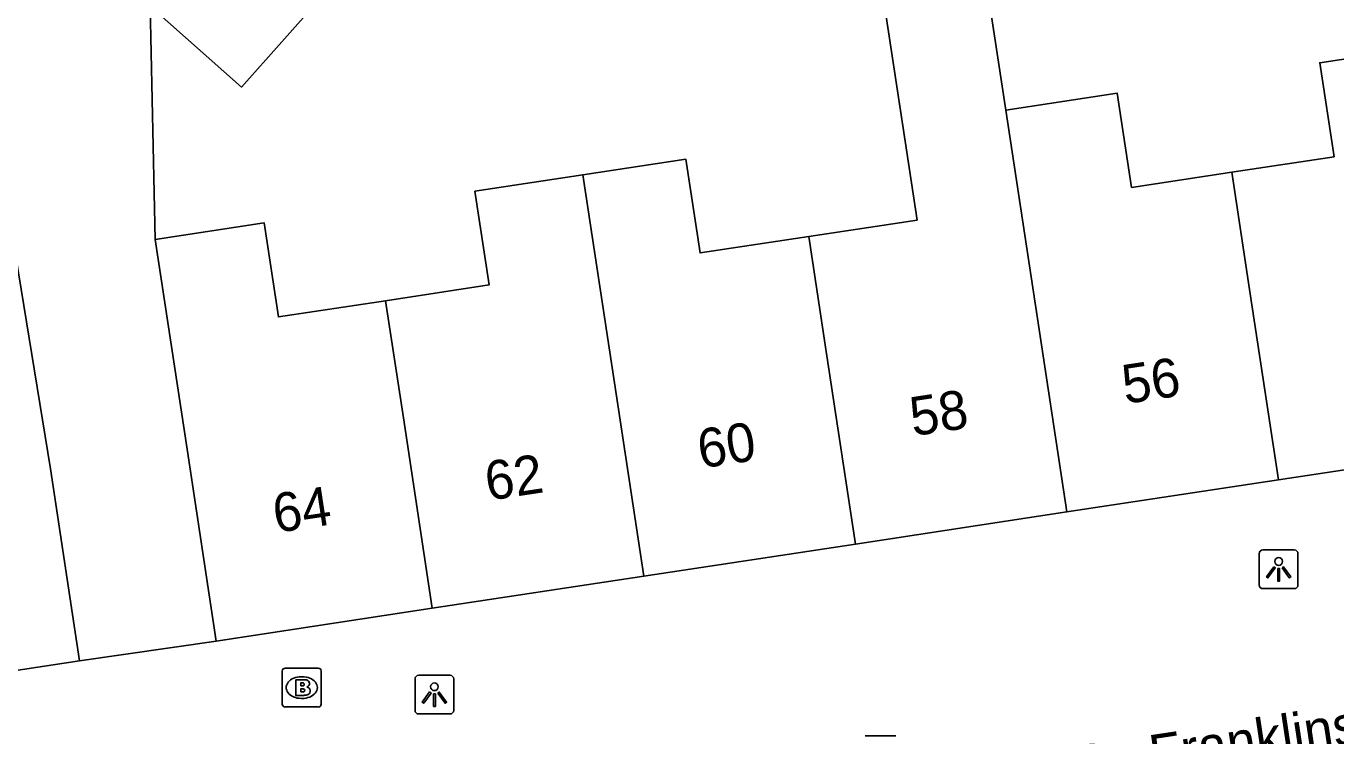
# Model space of a CAD drawing. Extents: x 159280 to 160375, y 384531 to 385872.
# Drawn here: x 159791.01 to 159824.73, y 384916.27 to 384934.54 of the extents above; entities that cross this region are included whole.
import ezdxf

# ---------------------------------------------------------------- set-up
doc = ezdxf.new("R2010")
doc.units = 0
for name, color, linetype in [('IMGEO_Brandkraan', 7, 'Continuous'), ('IMGEO_Lichtpunt', 7, 'Continuous'), ('IMGEO_Openbare_ruimte_label', 7, 'Continuous'), ('IMGEO_Pand', 7, 'Continuous'), ('IMGEO_Pand_nummerreeks', 7, 'Continuous'), ('IMGEO_Speelvoorziening', 7, 'Continuous'), ('IMGEO_Voetpad_open', 7, 'Continuous')]:
    doc.layers.add(name, color=color, linetype=linetype)

msp = doc.modelspace()

# ---------------------------------------------------------------- linework, layer by layer
at = {"layer": 'IMGEO_Brandkraan'}
for p, q in [((159797.679, 384918.016), (159798.531, 384918.016)), ((159797.604, 384917.09), (159797.604, 384917.942)), ((159798.092, 384917.796), (159798.117, 384917.796)), ((159798.605, 384917.942), (159798.605, 384917.09)), ((159798.531, 384917.016), (159797.679, 384917.016)), ((159798.115, 384917.236), (159798.09, 384917.236))]:
    msp.add_line(p, q, dxfattribs=at)
for points in [[(159797.679, 384918.016), (159798.531, 384918.016)], [(159797.604, 384917.09), (159797.604, 384917.942)], [(159797.952, 384917.716), (159797.952, 384917.316), (159798.165, 384917.316)], [(159798.183, 384917.716), (159797.952, 384917.716)], [(159798.605, 384917.942), (159798.605, 384917.09)], [(159798.131, 384917.635), (159798.077, 384917.635), (159798.077, 384917.559)], [(159798.077, 384917.559), (159798.13, 384917.559)], [(159798.139, 384917.483), (159798.077, 384917.483), (159798.077, 384917.402)], [(159798.077, 384917.402), (159798.139, 384917.402)], [(159798.531, 384917.016), (159797.679, 384917.016)]]:
    msp.add_lwpolyline(points, dxfattribs=at)
for centre, radius, start, end in [((159797.681, 384917.94), 0.0765, 91.552, 178.448), ((159797.681, 384917.94), 0.0765, 91.552, 178.448), ((159798.529, 384917.94), 0.0765, 1.552, 88.448), ((159798.529, 384917.94), 0.0765, 1.552, 88.448), ((159798.187, 384917.571), 0.145, 59.4692, 91.5367), ((159798.212, 384917.618), 0.0922, 285.5137, 58.1501), ((159798.132, 384917.597), 0.0379, 267.8285, 90.9355), ((159798.14, 384917.442), 0.0404, 269.8759, 90.5077), ((159798.171, 384917.567), 0.251, 268.6676, 293.5347), ((159798.217, 384917.426), 0.105, 301.3115, 78.989), ((159797.681, 384917.092), 0.0765, 181.552, 268.448), ((159797.681, 384917.092), 0.0765, 181.552, 268.448), ((159798.529, 384917.092), 0.0765, 271.552, 358.448), ((159798.529, 384917.092), 0.0765, 271.552, 358.448)]:
    msp.add_arc(centre, radius, start, end, dxfattribs=at)
for centre, major_axis, ratio, start_param, end_param in [((159798.091, 384917.516), (-0.387, 0.002), 0.722429, 4.712389, 7.853982), ((159798.116, 384917.516), (-0.39, 0.002), 0.717154, 1.570796, 4.712389)]:
    msp.add_ellipse(centre, major_axis=major_axis, ratio=ratio, start_param=start_param, end_param=end_param, dxfattribs=at)
at = {"layer": 'IMGEO_Lichtpunt'}
for p, q in [((159823.658, 384921.058), (159822.85, 384921.058)), ((159823.658, 384921.058), (159822.85, 384921.058)), ((159822.756, 384920.963), (159822.756, 384920.156)), ((159822.756, 384920.963), (159822.756, 384920.156)), ((159823.752, 384920.156), (159823.752, 384920.963)), ((159823.752, 384920.156), (159823.752, 384920.963)), ((159822.85, 384920.062), (159823.658, 384920.062)), ((159822.85, 384920.062), (159823.658, 384920.062)), ((159801.021, 384917.738), (159801.021, 384916.931)), ((159801.021, 384917.738), (159801.021, 384916.931)), ((159801.923, 384917.833), (159801.115, 384917.833)), ((159801.923, 384917.833), (159801.115, 384917.833)), ((159802.017, 384916.931), (159802.017, 384917.738)), ((159802.017, 384916.931), (159802.017, 384917.738)), ((159801.115, 384916.837), (159801.923, 384916.837)), ((159801.115, 384916.837), (159801.923, 384916.837))]:
    msp.add_line(p, q, dxfattribs=at)
for points in [[(159823.13, 384920.627), (159823.169, 384920.599), (159822.981, 384920.337), (159822.943, 384920.364), (159823.13, 384920.627)], [(159823.232, 384920.579), (159823.279, 384920.579), (159823.279, 384920.257), (159823.232, 384920.257), (159823.232, 384920.579)], [(159823.342, 384920.599), (159823.38, 384920.626), (159823.567, 384920.364), (159823.528, 384920.336), (159823.342, 384920.599)], [(159801.395, 384917.402), (159801.434, 384917.374), (159801.246, 384917.112), (159801.208, 384917.139), (159801.395, 384917.402)], [(159801.497, 384917.354), (159801.544, 384917.354), (159801.544, 384917.032), (159801.497, 384917.032), (159801.497, 384917.354)], [(159801.607, 384917.374), (159801.645, 384917.401), (159801.832, 384917.139), (159801.793, 384917.111), (159801.607, 384917.374)]]:
    msp.add_lwpolyline(points, dxfattribs=at)
for centre in [(159823.255, 384920.761), (159801.52, 384917.536)]:
    msp.add_circle(centre, 0.0994, dxfattribs=at)
for centre, start, end in [((159822.85, 384920.963), 90, 180), ((159822.85, 384920.963), 90, 180), ((159823.658, 384920.963), 0, 90), ((159823.658, 384920.963), 0, 90), ((159822.85, 384920.156), 180, 270), ((159822.85, 384920.156), 180, 270), ((159823.658, 384920.156), 270, 0), ((159823.658, 384920.156), 270, 360), ((159801.115, 384917.738), 90, 180), ((159801.115, 384917.738), 90, 180), ((159801.923, 384917.738), 0, 90), ((159801.923, 384917.738), 0, 90), ((159801.115, 384916.931), 180, 270), ((159801.115, 384916.931), 180, 270), ((159801.923, 384916.931), 270, 0), ((159801.923, 384916.931), 270, 360)]:
    msp.add_arc(centre, 0.0946, start, end, dxfattribs=at)
at = {"layer": 'IMGEO_Pand'}
for points in [[(159811.156, 384929.126), (159813.945, 384929.55), (159813.577, 384931.973), (159812.978, 384935.916), (159815.635, 384936.319), (159816.234, 384932.376)], [(159798.629, 384935.312), (159796.556, 384932.969), (159794.202, 384935.052)], [(159822.048, 384930.78), (159824.682, 384931.179), (159824.315, 384933.597), (159827.128, 384934.024)], [(159816.234, 384932.376), (159819.1, 384932.811), (159819.468, 384930.388), (159822.048, 384930.78)], [(159817.804, 384922.036), (159817.048, 384927.014), (159816.234, 384932.376)], [(159805.343, 384930.712), (159807.993, 384931.114), (159808.359, 384928.702), (159811.156, 384929.126)], [(159800.264, 384927.473), (159802.929, 384927.878), (159802.563, 384930.29), (159805.343, 384930.712)], [(159806.911, 384920.383), (159806.156, 384925.36), (159805.343, 384930.712)], [(159822.048, 384930.78), (159822.507, 384927.761), (159823.251, 384922.863)], [(159794.333, 384929.051), (159797.137, 384929.477), (159797.504, 384927.054), (159800.264, 384927.473)], [(159811.156, 384929.126), (159811.606, 384926.164), (159812.358, 384921.21)], [(159795.902, 384918.712), (159795.152, 384923.656), (159794.333, 384929.051)], [(159790.742, 384928.614), (159791.633, 384923.146), (159792.385, 384918.202)], [(159801.465, 384919.556), (159800.721, 384924.461), (159800.264, 384927.473)], [(159828.697, 384923.69), (159823.251, 384922.863)], [(159823.251, 384922.863), (159817.804, 384922.036)], [(159817.804, 384922.036), (159812.358, 384921.21)], [(159812.358, 384921.21), (159806.911, 384920.383)], [(159806.911, 384920.383), (159801.465, 384919.556)], [(159801.465, 384919.556), (159795.902, 384918.712)], [(159792.385, 384918.202), (159787.009, 384917.385)]]:
    msp.add_lwpolyline(points, dxfattribs=at)
at = {"layer": 'IMGEO_Speelvoorziening'}
for p, q in [((159812.607, 384916.275), (159813.397, 384916.275)), ((159813.397, 384916.275), (159812.607, 384916.275))]:
    msp.add_line(p, q, dxfattribs=at)
at = {"layer": 'IMGEO_Voetpad_open'}
for points in [[(159794.333, 384929.051), (159794.202, 384935.052)], [(159795.902, 384918.712), (159792.385, 384918.202)]]:
    msp.add_lwpolyline(points, dxfattribs=at)

# ---------------------------------------------------------------- texts
at = {"layer": 'IMGEO_Openbare_ruimte_label'}
msp.add_text('2e Franklinstraat', height=1, rotation=8.5676, dxfattribs=at).set_placement((159818.171, 384915.011))
at = {"layer": 'IMGEO_Pand_nummerreeks'}
for s, p in [('56', (159819.305, 384924.814)), ('58', (159813.842, 384923.984)), ('60', (159808.375, 384923.154)), ('62', (159802.903, 384922.324)), ('64', (159797.44, 384921.495))]:
    msp.add_text(s, height=1, rotation=8.6305, dxfattribs=at).set_placement(p)

doc.saveas('drawing.dxf')
